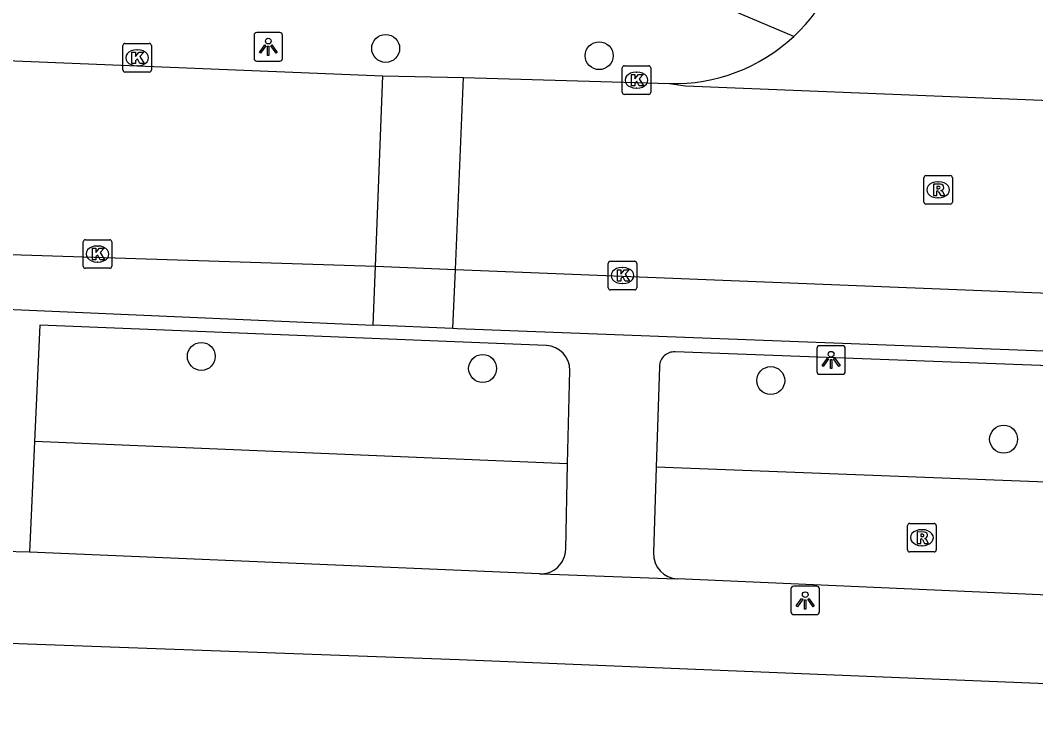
# Model space of a CAD drawing. Extents: x 161355 to 162026, y 386504 to 387459.
# Drawn here: x 161697.58 to 161733.14, y 386626.89 to 386651.07 of the extents above; entities that cross this region are included whole.
import ezdxf

# ---------------------------------------------------------------- set-up
doc = ezdxf.new("R2010")
doc.units = 0
for name, color, linetype in [('IMGEO_Boom', 7, 'Continuous'), ('IMGEO_Groenvoorziening', 7, 'Continuous'), ('IMGEO_Kolk', 7, 'Continuous'), ('IMGEO_Lichtpunt', 7, 'Continuous'), ('IMGEO_Parkeervlak_open', 7, 'Continuous'), ('IMGEO_Rijbaan_lokaal_open', 7, 'Continuous'), ('IMGEO_Rioolput', 7, 'Continuous'), ('IMGEO_Voetpad_open', 7, 'Continuous')]:
    doc.layers.add(name, color=color, linetype=linetype)

msp = doc.modelspace()

# ---------------------------------------------------------------- linework, layer by layer
at = {"layer": 'IMGEO_Boom'}
for centre in [(161710.377, 386650.081), (161717.855, 386649.828), (161703.92, 386639.297), (161713.772, 386638.874), (161723.865, 386638.452), (161732.02, 386636.4)]:
    msp.add_circle(centre, 0.489, dxfattribs=at)
at = {"layer": 'IMGEO_Groenvoorziening'}
for points in [[(161716.75, 386635.538), (161698.079, 386636.313)], [(161735.032, 386634.832), (161719.854, 386635.42)]]:
    msp.add_lwpolyline(points, dxfattribs=at)
at = {"layer": 'IMGEO_Kolk'}
for p, q in [((161701.246, 386650.255), (161702.098, 386650.255)), ((161701.171, 386649.329), (161701.171, 386650.181)), ((161701.659, 386650.035), (161701.684, 386650.035)), ((161702.172, 386650.181), (161702.172, 386649.329)), ((161702.098, 386649.255), (161701.246, 386649.255)), ((161701.682, 386649.475), (161701.657, 386649.475)), ((161718.662, 386648.547), (161718.662, 386649.399)), ((161718.737, 386649.473), (161719.589, 386649.473)), ((161719.15, 386649.253), (161719.175, 386649.253)), ((161719.663, 386649.399), (161719.663, 386648.547)), ((161719.173, 386648.693), (161719.148, 386648.693)), ((161719.589, 386648.473), (161718.737, 386648.473)), ((161699.784, 386642.457), (161699.784, 386643.309)), ((161699.859, 386643.383), (161700.711, 386643.383)), ((161700.272, 386643.163), (161700.297, 386643.163)), ((161700.785, 386643.309), (161700.785, 386642.457)), ((161700.295, 386642.603), (161700.27, 386642.603)), ((161718.172, 386641.701), (161718.172, 386642.553)), ((161718.247, 386642.627), (161719.099, 386642.627)), ((161719.173, 386642.553), (161719.173, 386641.701)), ((161700.711, 386642.383), (161699.859, 386642.383)), ((161718.66, 386642.407), (161718.685, 386642.407)), ((161718.683, 386641.847), (161718.658, 386641.847)), ((161719.099, 386641.627), (161718.247, 386641.627))]:
    msp.add_line(p, q, dxfattribs=at)
for points in [[(161701.246, 386650.255), (161702.098, 386650.255)], [(161701.171, 386649.329), (161701.171, 386650.181)], [(161701.492, 386649.955), (161701.615, 386649.955), (161701.615, 386649.804), (161701.745, 386649.955), (161701.909, 386649.955), (161701.763, 386649.804), (161701.916, 386649.555), (161701.764, 386649.555), (161701.679, 386649.719), (161701.615, 386649.652), (161701.615, 386649.555), (161701.492, 386649.555), (161701.492, 386649.955)], [(161702.172, 386650.181), (161702.172, 386649.329)], [(161702.098, 386649.255), (161701.246, 386649.255)], [(161718.662, 386648.547), (161718.662, 386649.399)], [(161718.737, 386649.473), (161719.589, 386649.473)], [(161719.663, 386649.399), (161719.663, 386648.547)], [(161718.983, 386649.173), (161719.106, 386649.173), (161719.106, 386649.022), (161719.236, 386649.173), (161719.4, 386649.173), (161719.254, 386649.022), (161719.407, 386648.773), (161719.255, 386648.773), (161719.17, 386648.937), (161719.106, 386648.87), (161719.106, 386648.773), (161718.983, 386648.773), (161718.983, 386649.173)], [(161719.589, 386648.473), (161718.737, 386648.473)], [(161699.784, 386642.457), (161699.784, 386643.309)], [(161699.859, 386643.383), (161700.711, 386643.383)], [(161700.785, 386643.309), (161700.785, 386642.457)], [(161700.105, 386643.083), (161700.228, 386643.083), (161700.228, 386642.932), (161700.358, 386643.083), (161700.522, 386643.083), (161700.376, 386642.932), (161700.529, 386642.683), (161700.377, 386642.683), (161700.292, 386642.847), (161700.228, 386642.78), (161700.228, 386642.683), (161700.105, 386642.683), (161700.105, 386643.083)], [(161718.172, 386641.701), (161718.172, 386642.553)], [(161718.247, 386642.627), (161719.099, 386642.627)], [(161719.173, 386642.553), (161719.173, 386641.701)], [(161700.711, 386642.383), (161699.859, 386642.383)], [(161718.493, 386642.327), (161718.616, 386642.327), (161718.616, 386642.176), (161718.746, 386642.327), (161718.91, 386642.327), (161718.764, 386642.176), (161718.917, 386641.927), (161718.765, 386641.927), (161718.68, 386642.091), (161718.616, 386642.024), (161718.616, 386641.927), (161718.493, 386641.927), (161718.493, 386642.327)], [(161719.099, 386641.627), (161718.247, 386641.627)]]:
    msp.add_lwpolyline(points, dxfattribs=at)
for centre, start, end in [((161701.248, 386650.179), 91.552, 178.448), ((161701.248, 386650.179), 91.552, 178.448), ((161702.096, 386650.179), 1.552, 88.448), ((161702.096, 386650.179), 1.552, 88.448), ((161701.248, 386649.331), 181.552, 268.448), ((161701.248, 386649.331), 181.552, 268.448), ((161702.096, 386649.331), 271.552, 358.448), ((161702.096, 386649.331), 271.552, 358.448), ((161718.739, 386649.397), 91.552, 178.448), ((161718.739, 386649.397), 91.552, 178.448), ((161719.587, 386649.397), 1.552, 88.448), ((161719.587, 386649.397), 1.552, 88.448), ((161718.739, 386648.549), 181.552, 268.448), ((161718.739, 386648.549), 181.552, 268.448), ((161719.587, 386648.549), 271.552, 358.448), ((161719.587, 386648.549), 271.552, 358.448), ((161699.861, 386643.307), 91.552, 178.448), ((161699.861, 386643.307), 91.552, 178.448), ((161700.709, 386643.307), 1.552, 88.448), ((161700.709, 386643.307), 1.552, 88.448), ((161699.861, 386642.459), 181.552, 268.448), ((161699.861, 386642.459), 181.552, 268.448), ((161700.709, 386642.459), 271.552, 358.448), ((161700.709, 386642.459), 271.552, 358.448), ((161718.249, 386642.551), 91.552, 178.448), ((161718.249, 386642.551), 91.552, 178.448), ((161719.097, 386642.551), 1.552, 88.448), ((161719.097, 386642.551), 1.552, 88.448), ((161718.249, 386641.703), 181.552, 268.448), ((161718.249, 386641.703), 181.552, 268.448), ((161719.097, 386641.703), 271.552, 358.448), ((161719.097, 386641.703), 271.552, 358.448)]:
    msp.add_arc(centre, 0.0765, start, end, dxfattribs=at)
for centre, major_axis, ratio, start_param, end_param in [((161701.658, 386649.755), (-0.387, 0.002), 0.722429, 4.712389, 7.853982), ((161701.683, 386649.755), (-0.39, 0.002), 0.717154, 1.570796, 4.712389), ((161719.149, 386648.973), (-0.387, 0.002), 0.722429, 4.712389, 7.853982), ((161719.174, 386648.973), (-0.39, 0.002), 0.717154, 1.570796, 4.712389), ((161700.271, 386642.883), (-0.387, 0.002), 0.722429, 4.712389, 7.853982), ((161700.296, 386642.883), (-0.39, 0.002), 0.717154, 1.570796, 4.712389), ((161718.659, 386642.127), (-0.387, 0.002), 0.722429, 4.712389, 7.853982), ((161718.684, 386642.127), (-0.39, 0.002), 0.717154, 1.570796, 4.712389)]:
    msp.add_ellipse(centre, major_axis=major_axis, ratio=ratio, start_param=start_param, end_param=end_param, dxfattribs=at)
at = {"layer": 'IMGEO_Lichtpunt'}
for p, q in [((161706.669, 386650.636), (161705.861, 386650.636)), ((161706.669, 386650.636), (161705.861, 386650.636)), ((161705.767, 386650.541), (161705.767, 386649.734)), ((161705.767, 386650.541), (161705.767, 386649.734)), ((161706.763, 386649.734), (161706.763, 386650.541)), ((161706.763, 386649.734), (161706.763, 386650.541)), ((161705.861, 386649.64), (161706.669, 386649.64)), ((161705.861, 386649.64), (161706.669, 386649.64)), ((161726.381, 386639.67), (161725.573, 386639.67)), ((161726.381, 386639.67), (161725.573, 386639.67)), ((161725.479, 386639.575), (161725.479, 386638.768)), ((161725.479, 386639.575), (161725.479, 386638.768)), ((161726.475, 386638.768), (161726.475, 386639.575)), ((161726.475, 386638.768), (161726.475, 386639.575)), ((161725.573, 386638.674), (161726.381, 386638.674)), ((161725.573, 386638.674), (161726.381, 386638.674)), ((161724.573, 386631.157), (161724.573, 386630.35)), ((161724.573, 386631.157), (161724.573, 386630.35)), ((161725.475, 386631.252), (161724.667, 386631.252)), ((161725.475, 386631.252), (161724.667, 386631.252)), ((161725.569, 386630.35), (161725.569, 386631.157)), ((161725.569, 386630.35), (161725.569, 386631.157)), ((161724.667, 386630.256), (161725.475, 386630.256)), ((161724.667, 386630.256), (161725.475, 386630.256))]:
    msp.add_line(p, q, dxfattribs=at)
for points in [[(161706.141, 386650.205), (161706.18, 386650.177), (161705.992, 386649.915), (161705.954, 386649.942), (161706.141, 386650.205)], [(161706.243, 386650.157), (161706.29, 386650.157), (161706.29, 386649.835), (161706.243, 386649.835), (161706.243, 386650.157)], [(161706.353, 386650.177), (161706.391, 386650.204), (161706.578, 386649.942), (161706.539, 386649.914), (161706.353, 386650.177)], [(161725.853, 386639.239), (161725.892, 386639.211), (161725.704, 386638.949), (161725.666, 386638.976), (161725.853, 386639.239)], [(161726.065, 386639.211), (161726.103, 386639.238), (161726.29, 386638.976), (161726.251, 386638.948), (161726.065, 386639.211)], [(161725.955, 386639.191), (161726.002, 386639.191), (161726.002, 386638.869), (161725.955, 386638.869), (161725.955, 386639.191)], [(161724.947, 386630.821), (161724.986, 386630.793), (161724.798, 386630.531), (161724.76, 386630.558), (161724.947, 386630.821)], [(161725.049, 386630.773), (161725.096, 386630.773), (161725.096, 386630.451), (161725.049, 386630.451), (161725.049, 386630.773)], [(161725.159, 386630.793), (161725.197, 386630.82), (161725.384, 386630.558), (161725.345, 386630.53), (161725.159, 386630.793)]]:
    msp.add_lwpolyline(points, dxfattribs=at)
for centre in [(161706.266, 386650.339), (161725.978, 386639.373), (161725.072, 386630.955)]:
    msp.add_circle(centre, 0.0994, dxfattribs=at)
for centre, start, end in [((161705.861, 386650.541), 90, 180), ((161705.861, 386650.541), 90, 180), ((161706.669, 386650.541), 0, 90), ((161706.669, 386650.541), 0, 90), ((161705.861, 386649.734), 180, 270), ((161705.861, 386649.734), 180, 270), ((161706.669, 386649.734), 270, 0), ((161706.669, 386649.734), 270, 360), ((161725.573, 386639.575), 90, 180), ((161725.573, 386639.575), 90, 180), ((161726.381, 386639.575), 0, 90), ((161726.381, 386639.575), 0, 90), ((161725.573, 386638.768), 180, 270), ((161725.573, 386638.768), 180, 270), ((161726.381, 386638.768), 270, 0), ((161726.381, 386638.768), 270, 360), ((161724.667, 386631.157), 90, 180), ((161724.667, 386631.157), 90, 180), ((161725.475, 386631.157), 0, 90), ((161725.475, 386631.157), 0, 90), ((161724.667, 386630.35), 180, 270), ((161724.667, 386630.35), 180, 270), ((161725.475, 386630.35), 270, 0), ((161725.475, 386630.35), 270, 360)]:
    msp.add_arc(centre, 0.0946, start, end, dxfattribs=at)
at = {"layer": 'IMGEO_Parkeervlak_open'}
for points in [[(161709.938, 386640.392), (161710.025, 386642.456)], [(161712.735, 386640.273), (161712.823, 386642.344)]]:
    msp.add_lwpolyline(points, dxfattribs=at)
at = {"layer": 'IMGEO_Rijbaan_lokaal_open'}
for points in [[(161676.751, 386650.485), (161710.274, 386649.125)], [(161710.025, 386642.456), (161710.274, 386649.125)], [(161710.274, 386649.125), (161713.108, 386649.066)], [(161712.823, 386642.344), (161713.108, 386649.066)], [(161713.108, 386649.066), (161720.322, 386648.852)], [(161720.322, 386648.852), (161720.876, 386648.777), (161738.887, 386648.046)], [(161684.097, 386643.288), (161710.025, 386642.456)], [(161710.025, 386642.456), (161712.823, 386642.344)], [(161712.823, 386642.344), (161749.109, 386640.895), (161761.539, 386640.379)]]:
    msp.add_lwpolyline(points, dxfattribs=at)
for centre, radius, start, end in [((161720.485, 386654.998), 6.145, 312.8948, 357.2148), ((161720.48, 386654.999), 6.149, 268.5312, 312.9187)]:
    msp.add_arc(centre, radius, start, end, dxfattribs=at)
at = {"layer": 'IMGEO_Rioolput'}
for p, q in [((161729.301, 386645.63), (161730.153, 386645.63)), ((161729.226, 386644.704), (161729.226, 386645.556)), ((161729.714, 386645.41), (161729.739, 386645.41)), ((161730.227, 386645.556), (161730.227, 386644.704)), ((161730.153, 386644.63), (161729.301, 386644.63)), ((161729.737, 386644.85), (161729.712, 386644.85)), ((161728.658, 386632.524), (161728.658, 386633.376)), ((161728.733, 386633.45), (161729.585, 386633.45)), ((161729.146, 386633.23), (161729.171, 386633.23)), ((161729.659, 386633.376), (161729.659, 386632.524)), ((161729.169, 386632.67), (161729.144, 386632.67)), ((161729.585, 386632.45), (161728.733, 386632.45))]:
    msp.add_line(p, q, dxfattribs=at)
for points in [[(161729.301, 386645.63), (161730.153, 386645.63)], [(161729.226, 386644.704), (161729.226, 386645.556)], [(161729.815, 386645.328), (161729.563, 386645.33), (161729.563, 386644.93)], [(161730.227, 386645.556), (161730.227, 386644.704)], [(161729.563, 386644.93), (161729.687, 386644.93), (161729.687, 386645.092), (161729.698, 386645.092)], [(161729.741, 386645.249), (161729.687, 386645.249), (161729.687, 386645.168)], [(161729.687, 386645.168), (161729.739, 386645.168)], [(161729.745, 386645.063), (161729.816, 386644.93), (161729.956, 386644.93), (161729.891, 386645.056)], [(161730.153, 386644.63), (161729.301, 386644.63)], [(161728.658, 386632.524), (161728.658, 386633.376)], [(161728.733, 386633.45), (161729.585, 386633.45)], [(161729.659, 386633.376), (161729.659, 386632.524)], [(161729.247, 386633.148), (161728.995, 386633.15), (161728.995, 386632.75)], [(161728.995, 386632.75), (161729.119, 386632.75), (161729.119, 386632.912), (161729.13, 386632.912)], [(161729.173, 386633.069), (161729.119, 386633.069), (161729.119, 386632.988)], [(161729.119, 386632.988), (161729.171, 386632.988)], [(161729.177, 386632.883), (161729.248, 386632.75), (161729.388, 386632.75), (161729.323, 386632.876)], [(161729.585, 386632.45), (161728.733, 386632.45)]]:
    msp.add_lwpolyline(points, dxfattribs=at)
for centre, radius, start, end in [((161729.303, 386645.554), 0.0765, 91.552, 178.448), ((161729.303, 386645.554), 0.0765, 91.552, 178.448), ((161730.151, 386645.554), 0.0765, 1.552, 88.448), ((161730.151, 386645.554), 0.0765, 1.552, 88.448), ((161729.814, 386645.218), 0.109, 350.3612, 89.416), ((161729.697, 386645.039), 0.0533, 26.0293, 88.6989), ((161729.723, 386645.357), 0.19, 274.7715, 282.9687), ((161729.747, 386645.153), 0.0964, 77.0061, 93.1865), ((161729.761, 386645.21), 0.0378, 276.6634, 79.6772), ((161729.812, 386645.218), 0.112, 277.5842, 350.9817), ((161729.796, 386645.003), 0.108, 29.5134, 73.7905), ((161729.303, 386644.706), 0.0765, 181.552, 268.448), ((161729.303, 386644.706), 0.0765, 181.552, 268.448), ((161730.151, 386644.706), 0.0765, 271.552, 358.448), ((161730.151, 386644.706), 0.0765, 271.552, 358.448), ((161728.735, 386633.374), 0.0765, 91.552, 178.448), ((161728.735, 386633.374), 0.0765, 91.552, 178.448), ((161729.583, 386633.374), 0.0765, 1.552, 88.448), ((161729.583, 386633.374), 0.0765, 1.552, 88.448), ((161729.129, 386632.859), 0.0533, 26.0293, 88.6989), ((161729.155, 386633.177), 0.19, 274.7715, 282.9687), ((161729.179, 386632.973), 0.0964, 77.0061, 93.1865), ((161729.193, 386633.03), 0.0378, 276.6634, 79.6772), ((161729.246, 386633.038), 0.109, 350.3612, 89.416), ((161729.244, 386633.038), 0.112, 277.5842, 350.9817), ((161729.228, 386632.823), 0.108, 29.5134, 73.7905), ((161728.735, 386632.526), 0.0765, 181.552, 268.448), ((161728.735, 386632.526), 0.0765, 181.552, 268.448), ((161729.583, 386632.526), 0.0765, 271.552, 358.448), ((161729.583, 386632.526), 0.0765, 271.552, 358.448)]:
    msp.add_arc(centre, radius, start, end, dxfattribs=at)
for centre, major_axis, ratio, start_param, end_param in [((161729.713, 386645.13), (-0.387, 0.002), 0.722429, 4.712389, 7.853982), ((161729.738, 386645.13), (-0.39, 0.002), 0.717154, 1.570796, 4.712389), ((161729.145, 386632.95), (-0.387, 0.002), 0.722429, 4.712389, 7.853982), ((161729.17, 386632.95), (-0.39, 0.002), 0.717154, 1.570796, 4.712389)]:
    msp.add_ellipse(centre, major_axis=major_axis, ratio=ratio, start_param=start_param, end_param=end_param, dxfattribs=at)
at = {"layer": 'IMGEO_Voetpad_open'}
for points in [[(161724.667, 386650.496), (161721.025, 386652.051)], [(161687.436, 386641.367), (161709.938, 386640.392)], [(161716.004, 386639.678), (161698.265, 386640.392), (161698.079, 386636.313)], [(161712.735, 386640.273), (161709.938, 386640.392)], [(161761.559, 386638.28), (161733.432, 386639.482), (161712.884, 386640.267), (161712.735, 386640.273)], [(161735.032, 386634.832), (161735.186, 386638.907), (161720.511, 386639.458)], [(161719.967, 386638.95), (161719.854, 386635.42)], [(161716.75, 386635.538), (161716.823, 386638.806)], [(161698.079, 386636.313), (161697.903, 386632.438)], [(161716.683, 386632.547), (161716.75, 386635.538)], [(161719.854, 386635.42), (161719.758, 386632.419)], [(161697.903, 386632.438), (161696.954, 386632.461)], [(161715.759, 386631.681), (161697.903, 386632.438)], [(161720.603, 386631.508), (161720.538, 386631.503), (161715.839, 386631.673), (161715.759, 386631.681)], [(161734.883, 386630.881), (161720.603, 386631.508)], [(161756.649, 386626.892), (161712.947, 386628.672), (161678.846, 386629.912), (161678.707, 386629.911), (161678.568, 386629.897), (161678.431, 386629.871), (161678.296, 386629.833), (161678.166, 386629.783), (161678.041, 386629.722), (161677.922, 386629.649), (161677.809, 386629.567), (161677.705, 386629.474), (161677.609, 386629.373), (161677.523, 386629.263), (161677.446, 386629.147), (161677.381, 386629.023), (161677.327, 386628.895), (161677.284, 386628.762), (161677.253, 386628.626), (161677.235, 386628.488), (161677.231, 386628.424)]]:
    msp.add_lwpolyline(points, dxfattribs=at)
for centre, radius, start, end in [((161715.971, 386638.826), 0.852, 358.6368, 87.7728), ((161720.491, 386638.934), 0.524, 87.8344, 178.2458), ((161715.797, 386632.567), 0.887, 267.5691, 358.7192), ((161720.641, 386632.39), 0.883, 178.1445, 267.5505)]:
    msp.add_arc(centre, radius, start, end, dxfattribs=at)

doc.saveas('drawing.dxf')
